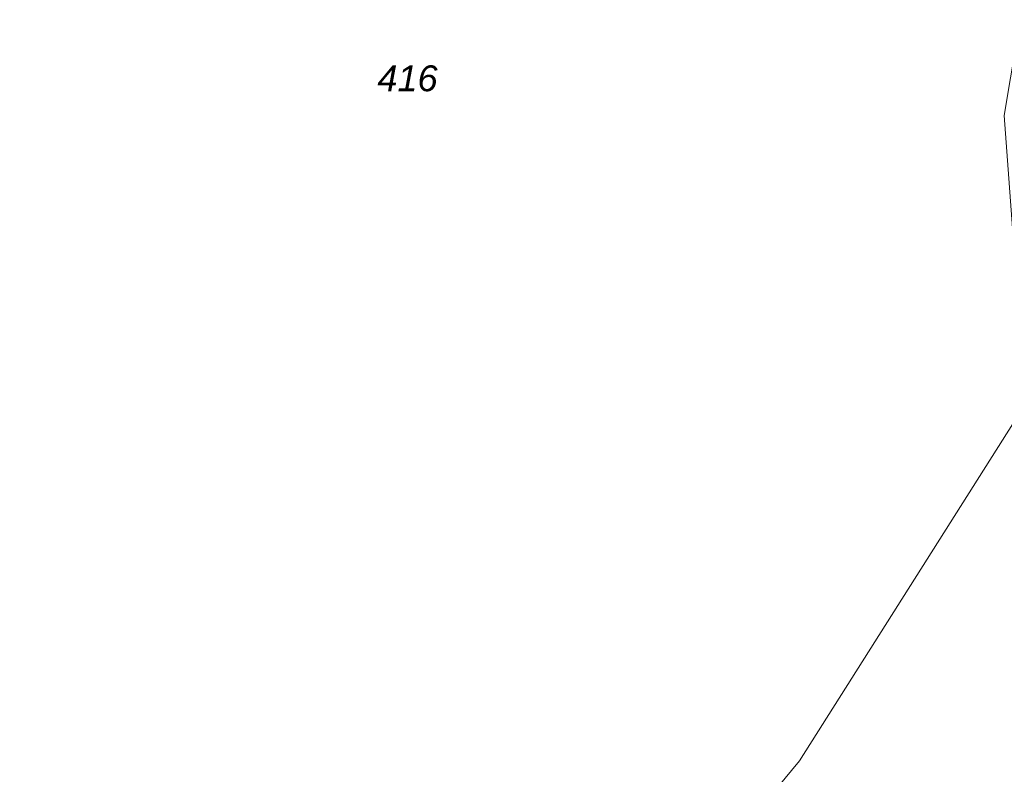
# Model space of a CAD drawing. Header units: metres. Extents: x 345144 to 348639, y 5629211 to 5635235.
# Tile 706 of 1056: x 346478 to 346510, y 5630522 to 5630547. Entities that reach past the tile are written whole.
import ezdxf
from ezdxf.enums import TextEntityAlignment as Align

# ---------------------------------------------------------------- set-up
doc = ezdxf.new("R2010")
doc.units = ezdxf.units.M
doc.header["$MEASUREMENT"] = 0
doc.layers.add('AX Flurstück', color=7, linetype='Continuous')
doc.layers.add('Präsentationsobjekt -Text (punktförmig)', color=7, linetype='Continuous')
doc.styles.add('ARIALIT', font='ariali.ttf', dxfattribs={"height": 1})

msp = doc.modelspace()

# ---------------------------------------------------------------- linework, layer by layer
at = {"layer": 'AX Flurstück', "color": 8, "linetype": 'Continuous', "lineweight": 13, "true_color": 0x808080, "flags": 128}
for points in [[(346490.428, 5630571.007), (346506.283, 5630552.148), (346509.143, 5630548.565), (346510.534, 5630547.195), (346509.925, 5630543.575), (346510.624, 5630534.174), (346503.259, 5630522.539), (346496.656, 5630514.567), (346484.744, 5630497.749), (346483.631, 5630499.249), (346482.931, 5630501.308), (346478.247, 5630502.04), (346477.836, 5630505.006), (346471.129, 5630553.427), (346447.395, 5630588.37), (346473.187, 5630586.953), (346490.428, 5630571.007)], [(346545.105, 5630582.963), (346555.022, 5630570.332), (346567.583, 5630555.682), (346579.708, 5630542.867), (346583.06, 5630540.608), (346578.546, 5630531.809), (346575.538, 5630520.035), (346528.784, 5630516.51), (346499.282, 5630514.727), (346496.656, 5630514.567), (346503.259, 5630522.539), (346510.624, 5630534.174), (346509.925, 5630543.575), (346510.534, 5630547.195), (346510.531, 5630550.203), (346511.561, 5630552.823), (346512.38, 5630554.904), (346514.832, 5630564.969), (346523.078, 5630575.13)]]:
    msp.add_lwpolyline(points, dxfattribs=at)

# ---------------------------------------------------------------- texts
at = {"layer": 'Präsentationsobjekt -Text (punktförmig)', "color": 8, "true_color": 0x808080, "style": 'ARIALIT'}
msp.add_text('416', height=0.8421, dxfattribs=at).set_placement((346490.478, 5630544.788), align=Align.MIDDLE_CENTER)

doc.saveas('drawing.dxf')
